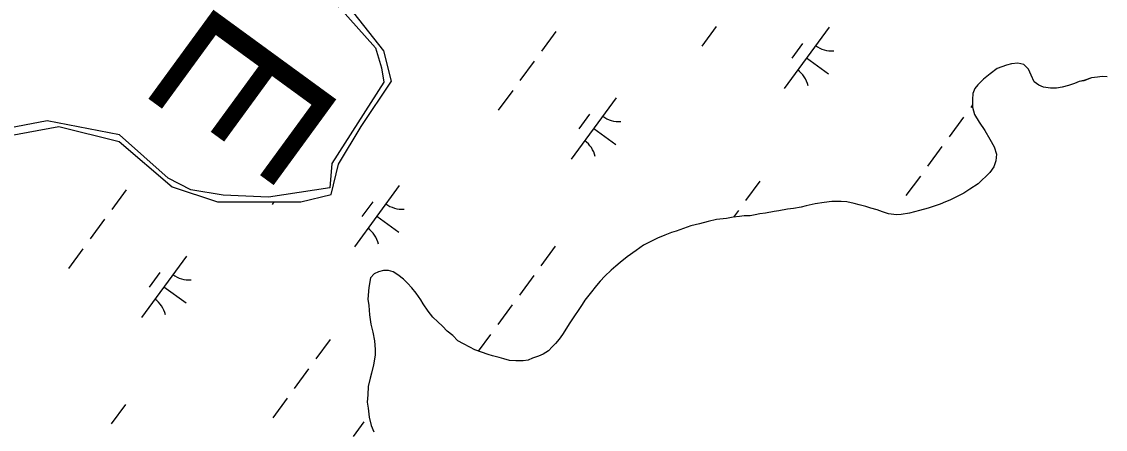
# Model space of a CAD drawing. Extents: x 3905714 to 3926767, y 183354 to 205755.
# Drawn here: x 3915064 to 3915776, y 196080 to 196348 of the extents above; entities that cross this region are included whole.
import ezdxf

# ---------------------------------------------------------------- set-up
doc = ezdxf.new("R2010")
doc.units = 0
for name, color, linetype in [('V-RIVR-IDEN', 7, 'Continuous'), ('V-TOPO-SHOR', 7, 'Continuous'), ('V-WETL-SWMP', 7, 'Continuous')]:
    doc.layers.add(name, color=color, linetype=linetype)

msp = doc.modelspace()

# ---------------------------------------------------------------- linework, layer by layer
at = {"layer": 'V-TOPO-SHOR'}
for points in [[(3915261.58, 196369.89), (3915296.1, 196330.96), (3915300.1, 196317.81), (3915301.58, 196308.21), (3915267.54, 196254.77), (3915266.07, 196238.81), (3915225.73, 196232.58), (3915196.02, 196233.9), (3915174.81, 196237.51), (3915159.89, 196245.04), (3915127.95, 196273.55), (3915080.29, 196282.91), (3915001.01, 196267.73)], [(3915777.03, 196311.78), (3915773.89, 196312.06), (3915770.76, 196311.55), (3915766.84, 196311.05), (3915761.86, 196309.26), (3915758.73, 196308.75), (3915755.58, 196307.46), (3915751.66, 196306.18), (3915747.47, 196304.9), (3915743.81, 196304.4), (3915739.9, 196304.42), (3915735.2, 196304.97), (3915732.07, 196306.29), (3915729.21, 196308.4), (3915727.15, 196312.85), (3915725.34, 196316.78), (3915722.23, 196319.93), (3915718.32, 196320.74), (3915714.13, 196320.24), (3915710.99, 196319.48), (3915704.71, 196317.16), (3915700.25, 196313.79), (3915695.79, 196310.16), (3915692.11, 196306.53), (3915690.01, 196304.19), (3915688.69, 196300.8), (3915688.66, 196296.89), (3915688.63, 196291.92), (3915689.91, 196286.95), (3915693.02, 196281.97), (3915696.64, 196276.47), (3915700, 196270.7), (3915702.85, 196265.72), (3915704.38, 196261.01), (3915703.84, 196256.57), (3915702.51, 196252.66), (3915699.87, 196248.76), (3915697.25, 196246.17), (3915694.88, 196244.09), (3915692.26, 196241.49), (3915686.75, 196237.87), (3915682.82, 196235.28), (3915677.58, 196232.7), (3915673.65, 196230.63), (3915670.77, 196229.61), (3915667.37, 196228.06), (3915662.66, 196226.52), (3915659.52, 196225.49), (3915653.76, 196223.96), (3915647.22, 196222.17), (3915641.73, 196221.16), (3915638.59, 196220.91), (3915633.38, 196221.73), (3915629.46, 196223.06), (3915625.82, 196224.39), (3915621.65, 196225.46), (3915618.52, 196226.52), (3915614.08, 196227.59), (3915610.69, 196228.39), (3915606, 196229.46), (3915602.34, 196229.74), (3915596.08, 196229.78), (3915591.11, 196229.03), (3915585.1, 196228.28), (3915579.34, 196227.01), (3915575.94, 196225.98), (3915570.97, 196225.23), (3915567.05, 196224.73), (3915561.3, 196223.72), (3915558.17, 196223.21), (3915552.41, 196222.2), (3915548.76, 196221.7), (3915545.62, 196220.94), (3915542.48, 196220.43), (3915538.56, 196220.46), (3915535.42, 196219.95), (3915531.24, 196219.45), (3915526.8, 196218.7), (3915520.27, 196217.95), (3915514.77, 196216.68), (3915509.02, 196215.14), (3915503.52, 196213.87), (3915498.55, 196212.07), (3915493.84, 196210.27), (3915490.7, 196209.5), (3915486.25, 196207.7), (3915481.54, 196205.64), (3915475.77, 196202.8), (3915472.37, 196200.99), (3915467.39, 196197.63), (3915461.62, 196193.48), (3915456.9, 196189.59), (3915454.01, 196187.26), (3915451.12, 196184.67), (3915446.92, 196180.77), (3915443.77, 196177.39), (3915441.4, 196174.54), (3915437.19, 196169.34), (3915433.77, 196164.92), (3915431.92, 196162.05), (3915429.29, 196158.15)], [(3915429.29, 196158.15), (3915426.92, 196154.51), (3915423.49, 196149.31), (3915421.64, 196146.45), (3915419.01, 196142.28), (3915416.9, 196139.16), (3915414.53, 196136.3), (3915412.17, 196134.23), (3915409.81, 196131.63), (3915406.4, 196129.3), (3915403.25, 196128.01), (3915399.33, 196126.73), (3915396.45, 196125.44), (3915393.31, 196124.93), (3915388.35, 196124.96), (3915384.17, 196125.25), (3915380.52, 196126.31), (3915377.39, 196127.12), (3915372.96, 196128.18), (3915370.09, 196129.25), (3915365.92, 196130.58), (3915361.49, 196132.17), (3915358.1, 196134.02), (3915353.94, 196136.13), (3915350.29, 196138.24), (3915346.92, 196141.66), (3915343.28, 196144.55), (3915340.17, 196147.7), (3915337.05, 196150.6), (3915333.93, 196153.75), (3915330.82, 196157.68), (3915327.45, 196162.4), (3915325.9, 196165.03), (3915322.79, 196169.49), (3915319.94, 196172.9), (3915317.09, 196176.05), (3915314.49, 196178.67), (3915310.85, 196181.57), (3915307.73, 196183.42), (3915304.6, 196184.48), (3915301.47, 196184.5), (3915298.06, 196183.47), (3915295.18, 196182.18), (3915292.82, 196179.58), (3915291.74, 196173.32), (3915291.17, 196165.49), (3915291.67, 196161.31), (3915292.15, 196155.3), (3915293.16, 196149.02), (3915294.44, 196143.8), (3915295.45, 196138.04), (3915295.94, 196132.55), (3915295.91, 196128.64), (3915294.83, 196122.37), (3915293.5, 196116.9), (3915292.69, 196113.51), (3915291.35, 196108.03), (3915291.06, 196102.55), (3915290.77, 196097.85), (3915291.27, 196093.93), (3915292.02, 196087.92), (3915293.29, 196082.42), (3915295.1, 196078.23)]]:
    msp.add_lwpolyline(points, dxfattribs=at)
at = {"layer": 'V-WETL-SWMP'}
for p, q in [((3915301.68, 196328.91), (3915281.8, 196353.77)), ((3915520.1, 196344.84), (3915510.64, 196331.94)), ((3915414.68, 196341.55), (3915405.23, 196328.64)), ((3915594.28, 196344.51), (3915564.73, 196304.18)), ((3915576.83, 196333.75), (3915569.73, 196324.07)), ((3915306.65, 196309.02), (3915301.68, 196328.91)), ((3915579.5, 196324.35), (3915594.02, 196313.71)), ((3915400.5, 196322.19), (3915391.04, 196309.28)), ((3915704.71, 196317.16), (3915700.25, 196313.79)), ((3915711, 196319.48), (3915704.71, 196317.16)), ((3915714.13, 196320.24), (3915711, 196319.48)), ((3915718.31, 196320.74), (3915714.13, 196320.24)), ((3915722.23, 196319.93), (3915718.31, 196320.74)), ((3915725.34, 196316.78), (3915722.23, 196319.93)), ((3915727.15, 196312.85), (3915725.34, 196316.78)), ((3915695.79, 196310.16), (3915692.11, 196306.53)), ((3915700.25, 196313.79), (3915695.79, 196310.16)), ((3915729.21, 196308.4), (3915727.15, 196312.85)), ((3915761.86, 196309.25), (3915758.73, 196308.75)), ((3915766.84, 196311.05), (3915761.86, 196309.25)), ((3915770.76, 196311.55), (3915766.84, 196311.05)), ((3915773.89, 196312.06), (3915770.76, 196311.55)), ((3915777.03, 196311.78), (3915773.89, 196312.06)), ((3915286.77, 196279.18), (3915306.65, 196309.02)), ((3915386.32, 196302.83), (3915376.86, 196289.92)), ((3915690.01, 196304.19), (3915688.69, 196300.8)), ((3915692.11, 196306.53), (3915690.01, 196304.19)), ((3915732.07, 196306.29), (3915729.21, 196308.4)), ((3915735.2, 196304.97), (3915732.07, 196306.29)), ((3915739.9, 196304.42), (3915735.2, 196304.97)), ((3915743.81, 196304.4), (3915739.9, 196304.42)), ((3915747.47, 196304.9), (3915743.81, 196304.4)), ((3915751.66, 196306.18), (3915747.47, 196304.9)), ((3915755.58, 196307.46), (3915751.66, 196306.18)), ((3915758.73, 196308.75), (3915755.58, 196307.46)), ((3915454.32, 196298), (3915424.77, 196257.67)), ((3915688.66, 196296.89), (3915688.63, 196291.92)), ((3915688.69, 196300.8), (3915688.66, 196296.89)), ((3915688.64, 196293.44), (3915687.37, 196291.71)), ((3915688.63, 196291.92), (3915689.91, 196286.95)), ((3915436.87, 196287.23), (3915429.78, 196277.55)), ((3915682.64, 196285.26), (3915673.19, 196272.35)), ((3915689.91, 196286.95), (3915693.02, 196281.97)), ((3915693.02, 196281.97), (3915696.64, 196276.47)), ((3915008.47, 196264.27), (3915087.98, 196279.18)), ((3915087.98, 196279.18), (3915127.74, 196269.24)), ((3915271.86, 196254.32), (3915286.77, 196279.18)), ((3915439.55, 196277.83), (3915454.07, 196267.19)), ((3915696.64, 196276.47), (3915700, 196270.7)), ((3915127.74, 196269.24), (3915162.53, 196239.41)), ((3915700, 196270.7), (3915702.85, 196265.72)), ((3915668.46, 196265.9), (3915659, 196252.99)), ((3915702.85, 196265.72), (3915704.38, 196261.01)), ((3915704.38, 196261.01), (3915703.84, 196256.57)), ((3915266.89, 196234.43), (3915271.86, 196254.32)), ((3915702.51, 196252.67), (3915699.87, 196248.76)), ((3915703.84, 196256.57), (3915702.51, 196252.67)), ((3915654.28, 196246.54), (3915644.82, 196233.63)), ((3915697.25, 196246.17), (3915694.88, 196244.09)), ((3915699.87, 196248.76), (3915697.25, 196246.17)), ((3915162.53, 196239.41), (3915192.34, 196229.46)), ((3915311.79, 196240.38), (3915282.24, 196200.05)), ((3915548.86, 196243.24), (3915539.41, 196230.34)), ((3915686.75, 196237.87), (3915682.82, 196235.28)), ((3915692.26, 196241.49), (3915686.75, 196237.87)), ((3915694.88, 196244.09), (3915692.26, 196241.49)), ((3915132.19, 196237.42), (3915122.73, 196224.51)), ((3915247.01, 196229.46), (3915266.89, 196234.43)), ((3915677.58, 196232.7), (3915673.65, 196230.63)), ((3915682.82, 196235.28), (3915677.58, 196232.7)), ((3915192.34, 196229.46), (3915217.19, 196229.46)), ((3915217.19, 196229.46), (3915247.01, 196229.46)), ((3915229.36, 196229.46), (3915228.15, 196227.8)), ((3915294.33, 196229.62), (3915287.24, 196219.94)), ((3915534.68, 196223.88), (3915531.45, 196219.48)), ((3915561.3, 196223.72), (3915558.17, 196223.21)), ((3915567.06, 196224.73), (3915561.3, 196223.72)), ((3915570.98, 196225.23), (3915567.06, 196224.73)), ((3915575.94, 196225.98), (3915570.98, 196225.23)), ((3915579.34, 196227.01), (3915575.94, 196225.98)), ((3915585.1, 196228.28), (3915579.34, 196227.01)), ((3915591.11, 196229.03), (3915585.1, 196228.28)), ((3915596.08, 196229.78), (3915591.11, 196229.03)), ((3915602.34, 196229.75), (3915596.08, 196229.78)), ((3915606, 196229.46), (3915602.34, 196229.75)), ((3915610.69, 196228.39), (3915606, 196229.46)), ((3915614.08, 196227.59), (3915610.69, 196228.39)), ((3915618.52, 196226.52), (3915614.08, 196227.59)), ((3915621.65, 196225.45), (3915618.52, 196226.52)), ((3915625.82, 196224.39), (3915621.65, 196225.45)), ((3915629.47, 196223.06), (3915625.82, 196224.39)), ((3915653.76, 196223.96), (3915647.22, 196222.17)), ((3915659.52, 196225.49), (3915653.76, 196223.96)), ((3915662.66, 196226.52), (3915659.52, 196225.49)), ((3915667.37, 196228.06), (3915662.66, 196226.52)), ((3915670.77, 196229.61), (3915667.37, 196228.06)), ((3915673.65, 196230.63), (3915670.77, 196229.61)), ((3915118.01, 196218.06), (3915108.55, 196205.15)), ((3915297.01, 196220.22), (3915311.53, 196209.58)), ((3915514.77, 196216.68), (3915509.02, 196215.14)), ((3915520.27, 196217.95), (3915514.77, 196216.68)), ((3915526.8, 196218.7), (3915520.27, 196217.95)), ((3915531.24, 196219.45), (3915526.8, 196218.7)), ((3915535.42, 196219.95), (3915531.24, 196219.45)), ((3915538.56, 196220.46), (3915535.42, 196219.95)), ((3915542.48, 196220.43), (3915538.56, 196220.46)), ((3915545.62, 196220.94), (3915542.48, 196220.43)), ((3915548.75, 196221.7), (3915545.62, 196220.94)), ((3915552.41, 196222.2), (3915548.75, 196221.7)), ((3915558.17, 196223.21), (3915552.41, 196222.2)), ((3915633.38, 196221.73), (3915629.47, 196223.06)), ((3915638.59, 196220.91), (3915633.38, 196221.73)), ((3915641.73, 196221.16), (3915638.59, 196220.91)), ((3915647.22, 196222.17), (3915641.73, 196221.16)), ((3915490.7, 196209.5), (3915486.25, 196207.7)), ((3915493.84, 196210.27), (3915490.7, 196209.5)), ((3915498.55, 196212.07), (3915493.84, 196210.27)), ((3915503.52, 196213.87), (3915498.55, 196212.07)), ((3915509.02, 196215.14), (3915503.52, 196213.87)), ((3915475.78, 196202.8), (3915472.37, 196200.99)), ((3915481.54, 196205.64), (3915475.78, 196202.8)), ((3915486.25, 196207.7), (3915481.54, 196205.64)), ((3915103.82, 196198.7), (3915094.37, 196185.79)), ((3915414.33, 196200.49), (3915404.88, 196187.58)), ((3915467.39, 196197.63), (3915461.62, 196193.48)), ((3915472.37, 196200.99), (3915467.39, 196197.63)), ((3915171.83, 196193.87), (3915142.28, 196153.53)), ((3915456.89, 196189.59), (3915454.01, 196187.26)), ((3915461.62, 196193.48), (3915456.89, 196189.59)), ((3915154.38, 196183.1), (3915147.29, 196173.42)), ((3915295.18, 196182.18), (3915292.82, 196179.58)), ((3915298.06, 196183.47), (3915295.18, 196182.18)), ((3915301.46, 196184.5), (3915298.06, 196183.47)), ((3915304.6, 196184.48), (3915301.46, 196184.5)), ((3915307.73, 196183.42), (3915304.6, 196184.48)), ((3915310.85, 196181.57), (3915307.73, 196183.42)), ((3915314.49, 196178.67), (3915310.85, 196181.57)), ((3915400.15, 196181.13), (3915390.69, 196168.22)), ((3915451.12, 196184.66), (3915446.92, 196180.77)), ((3915454.01, 196187.26), (3915451.12, 196184.66)), ((3915292.82, 196179.58), (3915291.74, 196173.32)), ((3915317.09, 196176.05), (3915314.49, 196178.67)), ((3915319.94, 196172.9), (3915317.09, 196176.05)), ((3915441.4, 196174.54), (3915437.19, 196169.34)), ((3915443.76, 196177.4), (3915441.4, 196174.54)), ((3915446.92, 196180.77), (3915443.76, 196177.4)), ((3915157.06, 196173.7), (3915171.58, 196163.06)), ((3915291.74, 196173.32), (3915291.17, 196165.49)), ((3915322.79, 196169.48), (3915319.94, 196172.9)), ((3915325.9, 196165.03), (3915322.79, 196169.48)), ((3915437.19, 196169.34), (3915433.77, 196164.92)), ((3915291.17, 196165.49), (3915291.67, 196161.31)), ((3915291.67, 196161.31), (3915292.15, 196155.3)), ((3915327.45, 196162.4), (3915325.9, 196165.03)), ((3915330.82, 196157.68), (3915327.45, 196162.4)), ((3915385.97, 196161.77), (3915376.51, 196148.86)), ((3915431.92, 196162.05), (3915429.29, 196158.15)), ((3915433.77, 196164.92), (3915431.92, 196162.05)), ((3915292.15, 196155.3), (3915293.16, 196149.02)), ((3915333.93, 196153.75), (3915330.82, 196157.68)), ((3915337.05, 196150.6), (3915333.93, 196153.75)), ((3915426.92, 196154.51), (3915423.49, 196149.31)), ((3915429.29, 196158.15), (3915426.92, 196154.51)), ((3915293.16, 196149.02), (3915294.44, 196143.79)), ((3915340.17, 196147.71), (3915337.05, 196150.6)), ((3915343.28, 196144.55), (3915340.17, 196147.71)), ((3915421.64, 196146.44), (3915419.01, 196142.28)), ((3915423.49, 196149.31), (3915421.64, 196146.44)), ((3915266.37, 196139.11), (3915256.91, 196126.21)), ((3915294.44, 196143.79), (3915295.45, 196138.04)), ((3915346.92, 196141.66), (3915343.28, 196144.55)), ((3915350.29, 196138.24), (3915346.92, 196141.66)), ((3915353.94, 196136.13), (3915350.29, 196138.24)), ((3915371.78, 196142.41), (3915363.7, 196131.38)), ((3915416.9, 196139.16), (3915414.53, 196136.3)), ((3915419.01, 196142.28), (3915416.9, 196139.16)), ((3915295.45, 196138.04), (3915295.94, 196132.55)), ((3915295.94, 196132.55), (3915295.91, 196128.64)), ((3915358.11, 196134.02), (3915353.94, 196136.13)), ((3915361.49, 196132.17), (3915358.11, 196134.02)), ((3915365.92, 196130.58), (3915361.49, 196132.17)), ((3915409.8, 196131.63), (3915406.4, 196129.3)), ((3915412.17, 196134.22), (3915409.8, 196131.63)), ((3915414.53, 196136.3), (3915412.17, 196134.22)), ((3915295.91, 196128.64), (3915294.83, 196122.37)), ((3915370.09, 196129.25), (3915365.92, 196130.58)), ((3915372.96, 196128.19), (3915370.09, 196129.25)), ((3915377.39, 196127.11), (3915372.96, 196128.19)), ((3915380.52, 196126.31), (3915377.39, 196127.11)), ((3915384.17, 196125.25), (3915380.52, 196126.31)), ((3915388.35, 196124.96), (3915384.17, 196125.25)), ((3915393.31, 196124.93), (3915388.35, 196124.96)), ((3915396.45, 196125.44), (3915393.31, 196124.93)), ((3915399.33, 196126.73), (3915396.45, 196125.44)), ((3915403.25, 196128.01), (3915399.33, 196126.73)), ((3915406.4, 196129.3), (3915403.25, 196128.01)), ((3915252.19, 196119.75), (3915242.73, 196106.85)), ((3915293.5, 196116.9), (3915292.69, 196113.51)), ((3915294.83, 196122.37), (3915293.5, 196116.9)), ((3915292.69, 196113.51), (3915291.35, 196108.03)), ((3915291.06, 196102.55), (3915290.77, 196097.85)), ((3915291.35, 196108.03), (3915291.06, 196102.55)), ((3915131.84, 196096.35), (3915122.38, 196083.45)), ((3915238, 196100.39), (3915228.55, 196087.49)), ((3915290.77, 196097.85), (3915291.27, 196093.93)), ((3915291.27, 196093.93), (3915292.02, 196087.92)), ((3915288.56, 196084.8), (3915281.47, 196075.12)), ((3915292.02, 196087.92), (3915293.29, 196082.42)), ((3915293.29, 196082.42), (3915295.1, 196078.23))]:
    msp.add_line(p, q, dxfattribs=at)
for centre, start, end in [((3915596.02, 196346.49), 232.99998, 274.54364), ((3915563.37, 196301.93), 12.99998, 54.54364), ((3915456.07, 196299.97), 232.99998, 274.54364), ((3915423.42, 196255.41), 12.99998, 54.54364), ((3915313.53, 196242.36), 232.99998, 274.54364), ((3915280.88, 196197.8), 12.99998, 54.54364), ((3915173.57, 196195.84), 232.99998, 274.54364), ((3915140.92, 196151.28), 12.99998, 54.54364)]:
    msp.add_arc(centre, 17.62, start, end, dxfattribs=at)

# ---------------------------------------------------------------- texts
at = {"layer": 'V-RIVR-IDEN'}
msp.add_text('E', height=100, rotation=233.87144, dxfattribs=at).set_placement((3915196.06, 196364.77))

doc.saveas('drawing.dxf')
